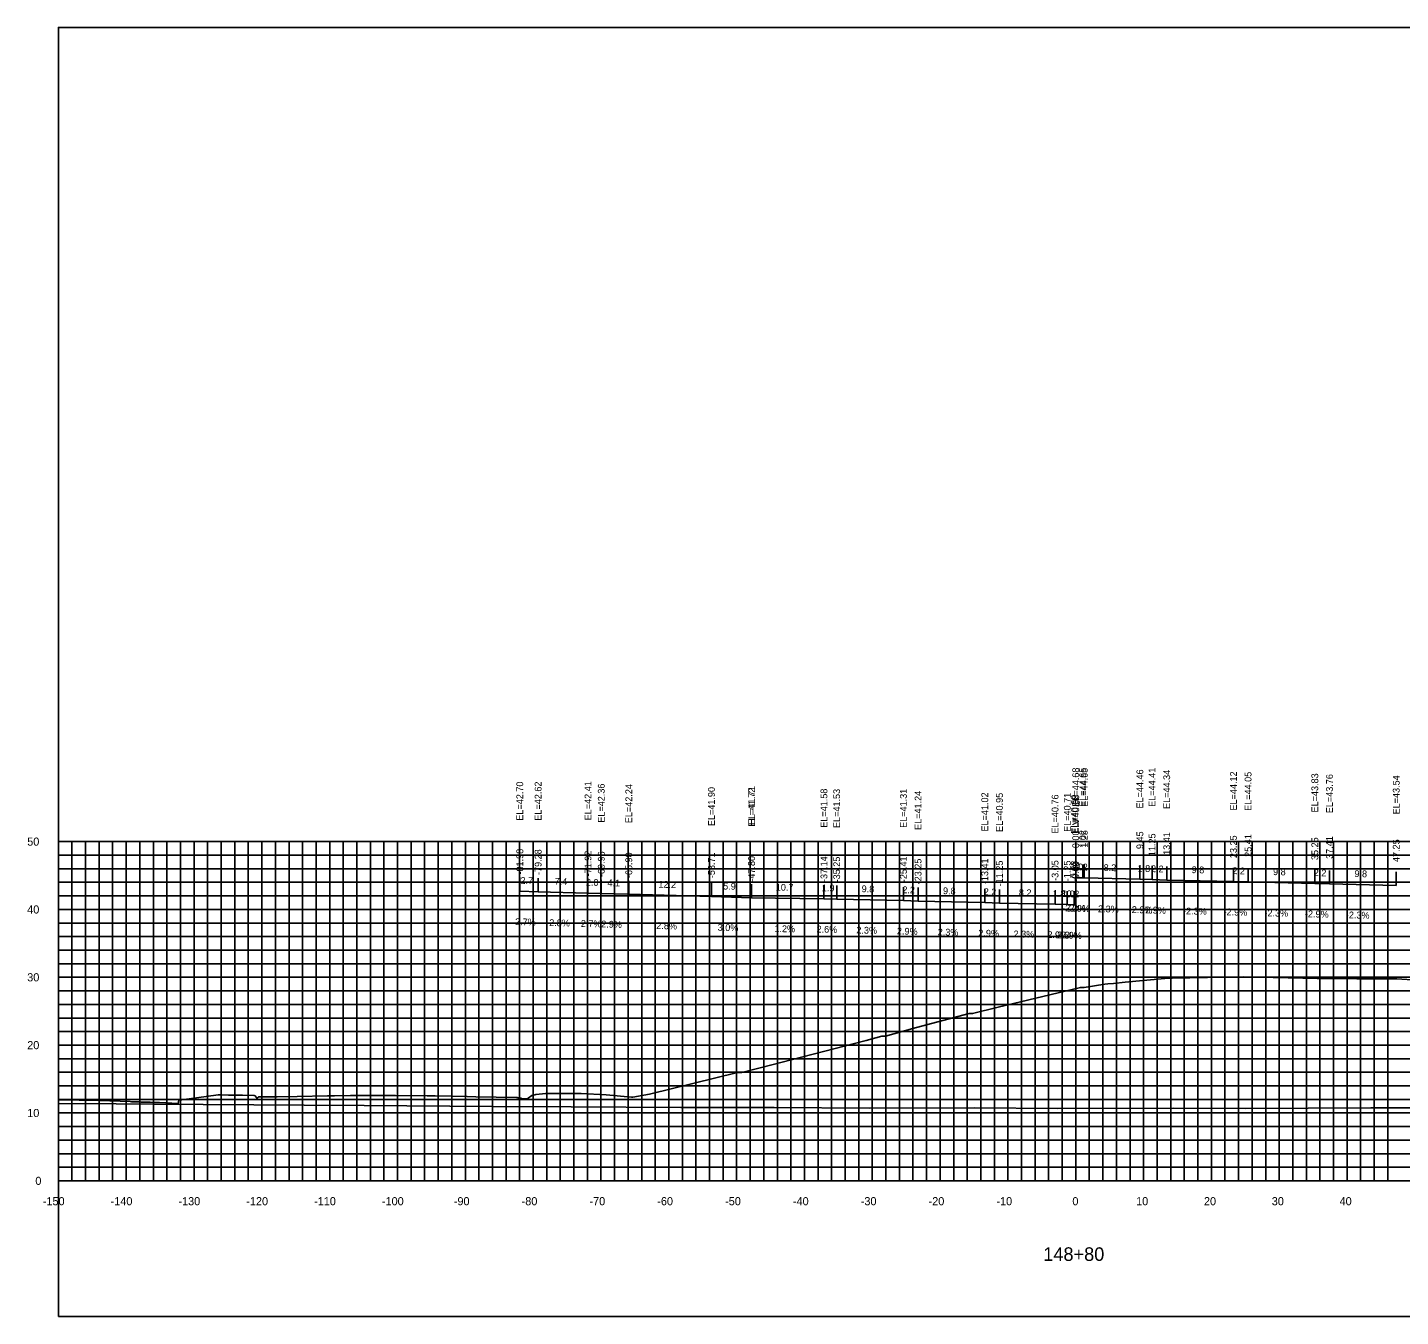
# Model space of a CAD drawing. Extents: x 1800880 to 1818864, y 245271 to 250560.
# Drawn here: x 1809077.3 to 1809279.8, y 247239.5 to 247429.5 of the extents above; entities that cross this region are included whole.
import ezdxf

# ---------------------------------------------------------------- set-up
doc = ezdxf.new("R2010")
doc.units = 0
for name, color, linetype in [('33', 7, 'Continuous'), ('ANNO-TXT', 7, 'Continuous'), ('AXIS', 7, 'Continuous'), ('CL-CNST', 7, 'Continuous'), ('DESIGN - DRAINAGE - Bridges', 7, 'Continuous'), ('Level 32', 7, 'Continuous'), ('Level 37', 7, 'Continuous'), ('Level 46', 7, 'Continuous'), ('Level 62', 7, 'Continuous'), ('SHT-BDR', 7, 'Continuous')]:
    doc.layers.add(name, color=color, linetype=linetype)

msp = doc.modelspace()

# ---------------------------------------------------------------- linework, layer by layer
at = {"layer": 'AXIS'}
msp.add_lwpolyline([(1809231.9, 247304.18), (1809232.93, 247304.15), (1809233.15, 247304.15), (1809241.35, 247303.96), (1809243.15, 247303.91), (1809245.31, 247303.84), (1809255.15, 247303.62), (1809257.31, 247303.55), (1809267.15, 247303.33), (1809269.31, 247303.26), (1809279.15, 247303.04)], dxfattribs=at)
at = {"layer": 'CL-CNST'}
msp.add_lwpolyline([(1809081.9, 247271.42), (1809084.94, 247271.38), (1809087.99, 247271.34), (1809092.49, 247271.18), (1809092.7, 247271.17), (1809092.93, 247271.16), (1809093.19, 247271.16), (1809093.47, 247271.15), (1809093.78, 247271.14), (1809094.12, 247271.12), (1809094.51, 247271.11), (1809094.94, 247271.1), (1809095.43, 247271.08), (1809096, 247271.06), (1809096.56, 247271.04), (1809096.63, 247271.04), (1809096.64, 247271.04), (1809096.81, 247271.03), (1809099.54, 247270.88), (1809099.58, 247270.85), (1809099.67, 247271.43), (1809099.72, 247271.43), (1809099.75, 247271.45), (1809100.07, 247271.45), (1809100.09, 247271.46), (1809100.77, 247271.56), (1809100.86, 247271.55), (1809105.45, 247272.17), (1809105.47, 247272.17), (1809105.94, 247272.17), (1809105.94, 247272.17), (1809106.98, 247272.11), (1809108.68, 247272.12), (1809108.72, 247272.12), (1809109.02, 247272.13), (1809109.05, 247272.13), (1809110.76, 247272.07), (1809110.9, 247272.03), (1809111.19, 247271.63), (1809111.19, 247271.63), (1809111.19, 247271.63), (1809111.19, 247271.63), (1809111.2, 247271.64), (1809111.2, 247271.64), (1809111.21, 247271.65), (1809111.21, 247271.65), (1809111.22, 247271.66), (1809111.22, 247271.66), (1809111.23, 247271.67), (1809111.23, 247271.68), (1809111.24, 247271.68), (1809111.25, 247271.69), (1809111.25, 247271.7), (1809111.26, 247271.71), (1809111.27, 247271.72), (1809111.28, 247271.73), (1809111.29, 247271.75), (1809111.31, 247271.76), (1809111.32, 247271.78), (1809111.34, 247271.8), (1809111.36, 247271.82), (1809111.39, 247271.85), (1809111.42, 247271.89), (1809113.13, 247271.9), (1809113.3, 247271.9), (1809114.17, 247271.9), (1809117.12, 247271.93), (1809121.57, 247272.01), (1809122.59, 247272.02), (1809124.96, 247272.07), (1809125.22, 247272.07), (1809125.3, 247272.07), (1809131.31, 247272.1), (1809131.58, 247272.1), (1809136.28, 247272.04), (1809137.45, 247272.02), (1809142.17, 247271.93), (1809143.46, 247271.9), (1809149.46, 247271.78), (1809149.55, 247271.77), (1809149.68, 247271.75), (1809149.79, 247271.73), (1809149.88, 247271.71), (1809149.96, 247271.7), (1809150.03, 247271.69), (1809150.09, 247271.67), (1809150.15, 247271.67), (1809150.2, 247271.66), (1809150.24, 247271.65), (1809151.03, 247271.59), (1809151.17, 247271.71), (1809151.72, 247272.1), (1809152.13, 247272.2), (1809152.27, 247272.23), (1809153.28, 247272.31), (1809153.73, 247272.37), (1809153.81, 247272.37), (1809153.83, 247272.37), (1809154.46, 247272.38), (1809154.52, 247272.38), (1809155.05, 247272.38), (1809155.11, 247272.38), (1809155.6, 247272.38), (1809158.98, 247272.38), (1809162.67, 247272.18), (1809166.41, 247271.83), (1809166.58, 247271.83), (1809169.04, 247272.26), (1809182.04, 247275.45), (1809182.17, 247275.48), (1809182.22, 247275.48), (1809182.57, 247275.48), (1809182.67, 247275.48), (1809184.98, 247276.06), (1809185.38, 247276.16), (1809200.98, 247280.2), (1809203.32, 247280.82), (1809203.71, 247280.82), (1809203.84, 247280.83), (1809207.9, 247281.93), (1809208.42, 247282.09), (1809216.18, 247284.16), (1809216.3, 247284.16), (1809216.68, 247284.16), (1809220.47, 247285.1), (1809232.58, 247288.01), (1809232.67, 247288.01), (1809233.13, 247288.02), (1809236.17, 247288.49), (1809236.63, 247288.53), (1809237.44, 247288.61), (1809239.19, 247288.78), (1809245.01, 247289.33), (1809246.1, 247289.35), (1809256.6, 247289.55), (1809263.22, 247289.43), (1809267.51, 247289.34), (1809273.35, 247289.29), (1809279.24, 247289.26), (1809282.26, 247289.08)], dxfattribs=at)
at = {"layer": 'DESIGN - DRAINAGE - Bridges'}
for p, q in [((1809081.84, 247309.5), (1809081.9, 247309.5)), ((1809081.9, 247259.5), (1809081.9, 247309.5)), ((1809081.84, 247299.5), (1809081.9, 247299.5)), ((1809081.84, 247289.5), (1809081.9, 247289.5)), ((1809081.84, 247279.5), (1809081.9, 247279.5)), ((1809081.84, 247269.5), (1809081.9, 247269.5)), ((1809081.84, 247259.5), (1809081.9, 247259.5)), ((1809081.9, 247259.5), (1809381.9, 247259.5)), ((1809081.9, 247259.44), (1809081.9, 247259.5)), ((1809091.9, 247259.44), (1809091.9, 247259.5)), ((1809101.9, 247259.44), (1809101.9, 247259.5)), ((1809111.9, 247259.44), (1809111.9, 247259.5)), ((1809121.9, 247259.44), (1809121.9, 247259.5)), ((1809131.9, 247259.44), (1809131.9, 247259.5)), ((1809141.9, 247259.44), (1809141.9, 247259.5)), ((1809151.9, 247259.44), (1809151.9, 247259.5)), ((1809161.9, 247259.44), (1809161.9, 247259.5)), ((1809171.9, 247259.44), (1809171.9, 247259.5)), ((1809181.9, 247259.44), (1809181.9, 247259.5)), ((1809191.9, 247259.44), (1809191.9, 247259.5)), ((1809201.9, 247259.44), (1809201.9, 247259.5)), ((1809211.9, 247259.44), (1809211.9, 247259.5)), ((1809221.9, 247259.44), (1809221.9, 247259.5)), ((1809231.9, 247259.44), (1809231.9, 247259.5)), ((1809241.9, 247259.44), (1809241.9, 247259.5)), ((1809251.9, 247259.44), (1809251.9, 247259.5)), ((1809261.9, 247259.44), (1809261.9, 247259.5)), ((1809271.9, 247259.44), (1809271.9, 247259.5))]:
    msp.add_line(p, q, dxfattribs=at)
at = {"layer": 'Level 37'}
for p, q in [((1809231.9, 247304.18), (1809231.9, 247306.18)), ((1809232.93, 247304.15), (1809232.93, 247306.15)), ((1809233.15, 247304.15), (1809233.15, 247306.15)), ((1809241.35, 247303.96), (1809241.35, 247305.96)), ((1809243.15, 247303.91), (1809243.15, 247305.91)), ((1809245.31, 247303.84), (1809245.31, 247305.84)), ((1809255.15, 247303.62), (1809255.15, 247305.62)), ((1809257.31, 247303.55), (1809257.31, 247305.55)), ((1809267.15, 247303.33), (1809267.15, 247305.33)), ((1809269.31, 247303.26), (1809269.31, 247305.26)), ((1809279.15, 247303.04), (1809279.15, 247305.04)), ((1809149.93, 247302.2), (1809149.93, 247304.2)), ((1809152.63, 247302.12), (1809152.63, 247304.12)), ((1809159.98, 247301.91), (1809159.98, 247303.91)), ((1809161.94, 247301.86), (1809161.94, 247303.86)), ((1809166, 247301.74), (1809166, 247303.74)), ((1809178.19, 247301.4), (1809178.19, 247303.4)), ((1809184.1, 247301.22), (1809184.1, 247303.22)), ((1809184.1, 247301.22), (1809184.1, 247303.22)), ((1809194.77, 247301.08), (1809194.77, 247303.08)), ((1809196.65, 247301.03), (1809196.65, 247303.03)), ((1809206.49, 247300.81), (1809206.49, 247302.81)), ((1809208.65, 247300.74), (1809208.65, 247302.74)), ((1809218.49, 247300.52), (1809218.49, 247302.52)), ((1809220.65, 247300.45), (1809220.65, 247302.45)), ((1809228.85, 247300.26), (1809228.85, 247302.26)), ((1809230.65, 247300.21), (1809230.65, 247302.21)), ((1809231.68, 247300.19), (1809231.68, 247302.19)), ((1809231.9, 247300.18), (1809231.9, 247302.18))]:
    msp.add_line(p, q, dxfattribs=at)
msp.add_lwpolyline([(1809081.9, 247239.5), (1809381.9, 247239.5), (1809381.9, 247429.5), (1809081.9, 247429.5)], close=True, dxfattribs=at)
at = {"layer": 'Level 46'}
for p, q in [((1809081.9, 247309.5), (1809381.9, 247309.5)), ((1809081.9, 247259.5), (1809081.9, 247309.5)), ((1809083.9, 247259.5), (1809083.9, 247309.5)), ((1809085.9, 247259.5), (1809085.9, 247309.5)), ((1809087.9, 247259.5), (1809087.9, 247309.5)), ((1809089.9, 247259.5), (1809089.9, 247309.5)), ((1809091.9, 247259.5), (1809091.9, 247309.5)), ((1809093.9, 247259.5), (1809093.9, 247309.5)), ((1809095.9, 247259.5), (1809095.9, 247309.5)), ((1809097.9, 247259.5), (1809097.9, 247309.5)), ((1809099.9, 247259.5), (1809099.9, 247309.5)), ((1809101.9, 247259.5), (1809101.9, 247309.5)), ((1809103.9, 247259.5), (1809103.9, 247309.5)), ((1809105.9, 247259.5), (1809105.9, 247309.5)), ((1809107.9, 247259.5), (1809107.9, 247309.5)), ((1809109.9, 247259.5), (1809109.9, 247309.5)), ((1809111.9, 247259.5), (1809111.9, 247309.5)), ((1809113.9, 247259.5), (1809113.9, 247309.5)), ((1809115.9, 247259.5), (1809115.9, 247309.5)), ((1809117.9, 247259.5), (1809117.9, 247309.5)), ((1809119.9, 247259.5), (1809119.9, 247309.5)), ((1809121.9, 247259.5), (1809121.9, 247309.5)), ((1809123.9, 247259.5), (1809123.9, 247309.5)), ((1809125.9, 247259.5), (1809125.9, 247309.5)), ((1809127.9, 247259.5), (1809127.9, 247309.5)), ((1809129.9, 247259.5), (1809129.9, 247309.5)), ((1809131.9, 247259.5), (1809131.9, 247309.5)), ((1809133.9, 247259.5), (1809133.9, 247309.5)), ((1809135.9, 247259.5), (1809135.9, 247309.5)), ((1809137.9, 247259.5), (1809137.9, 247309.5)), ((1809139.9, 247259.5), (1809139.9, 247309.5)), ((1809141.9, 247259.5), (1809141.9, 247309.5)), ((1809143.9, 247259.5), (1809143.9, 247309.5)), ((1809145.9, 247259.5), (1809145.9, 247309.5)), ((1809147.9, 247259.5), (1809147.9, 247309.5)), ((1809149.9, 247259.5), (1809149.9, 247309.5)), ((1809151.9, 247259.5), (1809151.9, 247309.5)), ((1809153.9, 247259.5), (1809153.9, 247309.5)), ((1809155.9, 247259.5), (1809155.9, 247309.5)), ((1809157.9, 247259.5), (1809157.9, 247309.5)), ((1809159.9, 247259.5), (1809159.9, 247309.5)), ((1809161.9, 247259.5), (1809161.9, 247309.5)), ((1809163.9, 247259.5), (1809163.9, 247309.5)), ((1809165.9, 247259.5), (1809165.9, 247309.5)), ((1809167.9, 247259.5), (1809167.9, 247309.5)), ((1809169.9, 247259.5), (1809169.9, 247309.5)), ((1809171.9, 247259.5), (1809171.9, 247309.5)), ((1809173.9, 247259.5), (1809173.9, 247309.5)), ((1809175.9, 247259.5), (1809175.9, 247309.5)), ((1809177.9, 247259.5), (1809177.9, 247309.5)), ((1809179.9, 247259.5), (1809179.9, 247309.5)), ((1809181.9, 247259.5), (1809181.9, 247309.5)), ((1809183.9, 247259.5), (1809183.9, 247309.5)), ((1809185.9, 247259.5), (1809185.9, 247309.5)), ((1809187.9, 247259.5), (1809187.9, 247309.5)), ((1809189.9, 247259.5), (1809189.9, 247309.5)), ((1809191.9, 247259.5), (1809191.9, 247309.5)), ((1809193.9, 247259.5), (1809193.9, 247309.5)), ((1809195.9, 247259.5), (1809195.9, 247309.5)), ((1809197.9, 247259.5), (1809197.9, 247309.5)), ((1809199.9, 247259.5), (1809199.9, 247309.5)), ((1809201.9, 247259.5), (1809201.9, 247309.5)), ((1809203.9, 247259.5), (1809203.9, 247309.5)), ((1809205.9, 247259.5), (1809205.9, 247309.5)), ((1809207.9, 247259.5), (1809207.9, 247309.5)), ((1809209.9, 247259.5), (1809209.9, 247309.5)), ((1809211.9, 247259.5), (1809211.9, 247309.5)), ((1809213.9, 247259.5), (1809213.9, 247309.5)), ((1809215.9, 247259.5), (1809215.9, 247309.5)), ((1809217.9, 247259.5), (1809217.9, 247309.5)), ((1809219.9, 247259.5), (1809219.9, 247309.5)), ((1809221.9, 247259.5), (1809221.9, 247309.5)), ((1809223.9, 247259.5), (1809223.9, 247309.5)), ((1809225.9, 247259.5), (1809225.9, 247309.5)), ((1809227.9, 247259.5), (1809227.9, 247309.5)), ((1809229.9, 247259.5), (1809229.9, 247309.5)), ((1809231.9, 247259.5), (1809231.9, 247309.5)), ((1809233.9, 247259.5), (1809233.9, 247309.5)), ((1809235.9, 247259.5), (1809235.9, 247309.5)), ((1809237.9, 247259.5), (1809237.9, 247309.5)), ((1809239.9, 247259.5), (1809239.9, 247309.5)), ((1809241.9, 247259.5), (1809241.9, 247309.5)), ((1809243.9, 247259.5), (1809243.9, 247309.5)), ((1809245.9, 247259.5), (1809245.9, 247309.5)), ((1809247.9, 247259.5), (1809247.9, 247309.5)), ((1809249.9, 247259.5), (1809249.9, 247309.5)), ((1809251.9, 247259.5), (1809251.9, 247309.5)), ((1809253.9, 247259.5), (1809253.9, 247309.5)), ((1809255.9, 247259.5), (1809255.9, 247309.5)), ((1809257.9, 247259.5), (1809257.9, 247309.5)), ((1809259.9, 247259.5), (1809259.9, 247309.5)), ((1809261.9, 247259.5), (1809261.9, 247309.5)), ((1809263.9, 247259.5), (1809263.9, 247309.5)), ((1809265.9, 247259.5), (1809265.9, 247309.5)), ((1809267.9, 247259.5), (1809267.9, 247309.5)), ((1809269.9, 247259.5), (1809269.9, 247309.5)), ((1809271.9, 247259.5), (1809271.9, 247309.5)), ((1809273.9, 247259.5), (1809273.9, 247309.5)), ((1809275.9, 247259.5), (1809275.9, 247309.5)), ((1809277.9, 247259.5), (1809277.9, 247309.5)), ((1809081.9, 247307.5), (1809381.9, 247307.5)), ((1809081.9, 247305.5), (1809381.9, 247305.5)), ((1809081.9, 247303.5), (1809381.9, 247303.5)), ((1809081.9, 247301.5), (1809381.9, 247301.5)), ((1809081.9, 247299.5), (1809381.9, 247299.5)), ((1809081.9, 247297.5), (1809381.9, 247297.5)), ((1809081.9, 247295.5), (1809381.9, 247295.5)), ((1809081.9, 247293.5), (1809381.9, 247293.5)), ((1809081.9, 247291.5), (1809381.9, 247291.5)), ((1809081.9, 247289.5), (1809381.9, 247289.5)), ((1809081.9, 247287.5), (1809381.9, 247287.5)), ((1809081.9, 247285.5), (1809381.9, 247285.5)), ((1809081.9, 247283.5), (1809381.9, 247283.5)), ((1809081.9, 247281.5), (1809381.9, 247281.5)), ((1809081.9, 247279.5), (1809381.9, 247279.5)), ((1809081.9, 247277.5), (1809381.9, 247277.5)), ((1809081.9, 247275.5), (1809381.9, 247275.5)), ((1809081.9, 247273.5), (1809381.9, 247273.5)), ((1809081.9, 247271.5), (1809381.9, 247271.5)), ((1809081.9, 247269.5), (1809381.9, 247269.5)), ((1809081.9, 247267.5), (1809381.9, 247267.5)), ((1809081.9, 247265.5), (1809381.9, 247265.5)), ((1809081.9, 247263.5), (1809381.9, 247263.5)), ((1809081.9, 247261.5), (1809381.9, 247261.5)), ((1809081.9, 247259.5), (1809381.9, 247259.5))]:
    msp.add_line(p, q, dxfattribs=at)
at = {"layer": 'Level 62'}
for points in [[(1809149.93, 247302.2), (1809152.63, 247302.12), (1809159.98, 247301.91), (1809161.94, 247301.86), (1809166, 247301.74), (1809178.19, 247301.4), (1809184.1, 247301.22)], [(1809184.1, 247301.22), (1809194.77, 247301.08), (1809196.65, 247301.03), (1809206.49, 247300.81), (1809208.65, 247300.74), (1809218.49, 247300.52), (1809220.65, 247300.45), (1809228.85, 247300.26), (1809230.65, 247300.21), (1809231.68, 247300.19), (1809231.9, 247300.18)], [(1809081.9, 247270.92), (1809090.4, 247270.84), (1809095.8, 247270.82), (1809118.16, 247270.65), (1809127, 247270.62), (1809145.91, 247270.44), (1809157.48, 247270.42), (1809173.67, 247270.32), (1809187.44, 247270.32), (1809201.42, 247270.22), (1809217.03, 247270.24), (1809229.18, 247270.16), (1809246.32, 247270.21), (1809256.93, 247270.18), (1809275.39, 247270.27), (1809284.69, 247270.28), (1809304.28, 247270.38), (1809312.44, 247270.24), (1809333.02, 247270.36), (1809340.2, 247270.44), (1809346.82, 247270.4), (1809367.95, 247270.53), (1809374.24, 247270.63), (1809381.9, 247270.68)]]:
    msp.add_lwpolyline(points, dxfattribs=at)

# ---------------------------------------------------------------- texts
for s, p in [('-150', (1809079.6, 247255.9)), ('-140', (1809089.6, 247255.9)), ('-130', (1809099.6, 247255.9)), ('-120', (1809109.6, 247255.9)), ('-110', (1809119.6, 247255.9)), ('-100', (1809129.6, 247255.9)), ('-90', (1809140.2, 247255.9)), ('-80', (1809150.2, 247255.9)), ('-70', (1809160.2, 247255.9)), ('-60', (1809170.2, 247255.9)), ('-50', (1809180.2, 247255.9)), ('-40', (1809190.2, 247255.9)), ('-30', (1809200.2, 247255.9)), ('-20', (1809210.2, 247255.9)), ('-10', (1809220.2, 247255.9)), ('0', (1809231.4, 247255.9)), ('10', (1809240.8, 247255.9)), ('20', (1809250.8, 247255.9)), ('30', (1809260.8, 247255.9)), ('40', (1809270.8, 247255.9))]:
    msp.add_text(s, height=1.2).set_placement(p)
at = {"layer": '33'}
for s, p in [('50', (1809077.3, 247308.9)), ('40', (1809077.3, 247298.9)), ('30', (1809077.3, 247288.9)), ('20', (1809077.3, 247278.9)), ('10', (1809077.3, 247268.9)), ('0', (1809078.5, 247258.9))]:
    msp.add_text(s, height=1.2, dxfattribs=at).set_placement(p)
at = {"layer": 'ANNO-TXT'}
for s, rotation, p in [('1.0', 358.6766, (1809231.12, 247305.3)), ('0.2', 358.3363, (1809231.79, 247305.29)), ('8.2', 358.6766, (1809236, 247305.18)), ('1.8', 358.3363, (1809241, 247305.07)), ('2.2', 358.3363, (1809242.98, 247305.01)), ('9.8', 358.6766, (1809248.98, 247304.86)), ('2.2', 358.3363, (1809254.98, 247304.72)), ('9.8', 358.6766, (1809260.98, 247304.57)), ('2.2', 358.3363, (1809266.98, 247304.43)), ('9.8', 358.6766, (1809272.98, 247304.28)), ('2.7', 358.4439, (1809150.02, 247303.29)), ('7.4', 358.3797, (1809155.05, 247303.15)), ('2.0', 358.4331, (1809159.67, 247303.02)), ('4.1', 358.3539, (1809162.85, 247302.94)), ('12.2', 358.3753, (1809170.35, 247302.72)), ('5.9', 358.2961, (1809179.9, 247302.45)), ('10.7', 359.285, (1809187.67, 247302.27)), ('1.9', 358.5361, (1809194.45, 247302.19)), ('9.8', 358.6766, (1809200.32, 247302.05)), ('2.2', 358.3363, (1809206.32, 247301.91)), ('9.8', 358.6766, (1809212.32, 247301.76)), ('2.2', 358.3363, (1809218.32, 247301.62)), ('8.2', 358.6766, (1809223.5, 247301.49)), ('1.8', 358.3363, (1809228.5, 247301.38)), ('1.0', 358.6766, (1809229.87, 247301.33)), ('0.2', 358.3363, (1809230.54, 247301.32)), ('-2.3%', 358.6766, (1809229.89, 247299.22)), ('-2.9%', 358.3363, (1809230.49, 247299.22)), ('-2.3%', 358.6766, (1809234.73, 247299.11)), ('-2.9%', 358.3363, (1809239.7, 247299)), ('-2.9%', 358.3363, (1809241.68, 247298.95)), ('-2.3%', 358.6766, (1809247.71, 247298.79)), ('-2.9%', 358.3363, (1809253.68, 247298.66)), ('-2.3%', 358.6766, (1809259.71, 247298.5)), ('-2.9%', 358.3363, (1809265.68, 247298.37)), ('-2.3%', 358.6766, (1809271.71, 247298.21)), ('2.7%', 358.4439, (1809149.23, 247297.21)), ('2.8%', 358.3797, (1809154.25, 247297.07)), ('2.7%', 358.4331, (1809158.91, 247296.94)), ('2.9%', 358.3539, (1809161.92, 247296.86)), ('2.8%', 358.3753, (1809170.04, 247296.63)), ('3.0%', 358.2961, (1809179.09, 247296.37)), ('1.2%', 359.285, (1809187.46, 247296.17)), ('2.6%', 358.5361, (1809193.67, 247296.11)), ('2.3%', 358.6766, (1809199.54, 247295.97)), ('2.9%', 358.3363, (1809205.52, 247295.83)), ('2.3%', 358.6766, (1809211.54, 247295.68)), ('2.9%', 358.3363, (1809217.52, 247295.54)), ('2.3%', 358.6766, (1809222.72, 247295.4)), ('2.9%', 358.3363, (1809227.7, 247295.3)), ('2.3%', 358.6766, (1809229.14, 247295.25)), ('2.9%', 358.3363, (1809229.73, 247295.24))]:
    msp.add_text(s, height=1, rotation=rotation, dxfattribs=at).set_placement(p)
at = {"layer": 'DESIGN - DRAINAGE - Bridges'}
for s, height, p in [('>', 1.5, (1809231.29, 247311.75)), ('-', 0.0001, (1809081.9, 247259.5))]:
    msp.add_text(s, height=height, dxfattribs=at).set_placement(p)
at = {"layer": 'Level 32'}
msp.add_text('148+80', height=2, dxfattribs=at).set_placement((1809227.11, 247247.7))
at = {"layer": 'SHT-BDR'}
for s, p in [('EL=44.68', (1809232.4, 247314.65)), ('EL=44.65', (1809233.43, 247314.63)), ('EL=44.65', (1809233.65, 247314.62)), ('EL=44.46', (1809241.85, 247314.38)), ('EL=44.41', (1809243.65, 247314.63)), ('EL=44.34', (1809245.81, 247314.32)), ('EL=44.12', (1809255.65, 247314.09)), ('EL=44.05', (1809257.81, 247314.03)), ('EL=43.83', (1809267.65, 247313.8)), ('EL=43.76', (1809269.81, 247313.69)), ('EL=43.54', (1809279.65, 247313.51)), ('EL=42.70', (1809150.43, 247312.59)), ('EL=42.62', (1809153.13, 247312.59)), ('EL=42.41', (1809160.48, 247312.64)), ('EL=42.36', (1809162.44, 247312.29)), ('EL=42.24', (1809166.5, 247312.22)), ('EL=41.90', (1809178.69, 247311.79)), ('EL=41.72', (1809184.6, 247311.7)), ('EL=41.71', (1809184.6, 247311.94)), ('EL=41.58', (1809195.27, 247311.55)), ('EL=41.53', (1809197.15, 247311.51)), ('EL=41.31', (1809206.99, 247311.53)), ('EL=41.24', (1809209.15, 247311.22)), ('EL=41.02', (1809218.99, 247310.99)), ('EL=40.95', (1809221.15, 247310.93)), ('EL=40.76', (1809229.35, 247310.69)), ('EL=40.71', (1809231.15, 247310.94)), ('EL=40.69', (1809232.18, 247310.66)), ('EL=40.68', (1809232.4, 247310.65)), ('1.02', (1809233.43, 247308.6)), ('1.25', (1809233.65, 247308.59)), ('0.00', (1809232.4, 247308.54)), ('9.45', (1809241.85, 247308.4)), ('11.25', (1809243.65, 247307.36)), ('13.41', (1809245.81, 247307.54)), ('23.25', (1809255.65, 247307.07)), ('25.41', (1809257.81, 247307.25)), ('35.25', (1809267.65, 247306.78)), ('37.41', (1809269.81, 247306.96)), ('47.25', (1809279.65, 247306.49)), ('-81.98', (1809150.43, 247304.65)), ('-79.28', (1809153.13, 247304.58)), ('-71.92', (1809160.48, 247304.37)), ('-69.96', (1809162.44, 247304.27)), ('-65.90', (1809166.5, 247304.12)), ('-53.71', (1809178.69, 247304.11)), ('-47.80', (1809184.6, 247303.6)), ('-47.80', (1809184.6, 247303.59)), ('-37.14', (1809195.27, 247303.54)), ('-35.25', (1809197.15, 247303.49)), ('-25.41', (1809206.99, 247303.52)), ('-23.25', (1809209.15, 247303.2)), ('-13.41', (1809218.99, 247303.23)), ('-11.25', (1809221.15, 247302.91)), ('-3.05', (1809229.35, 247303.71)), ('-1.25', (1809231.15, 247303.66)), ('-0.23', (1809232.18, 247303.64)), ('-0.00', (1809232.4, 247303.55))]:
    msp.add_text(s, height=1, rotation=90, dxfattribs=at).set_placement(p)

doc.saveas('drawing.dxf')
